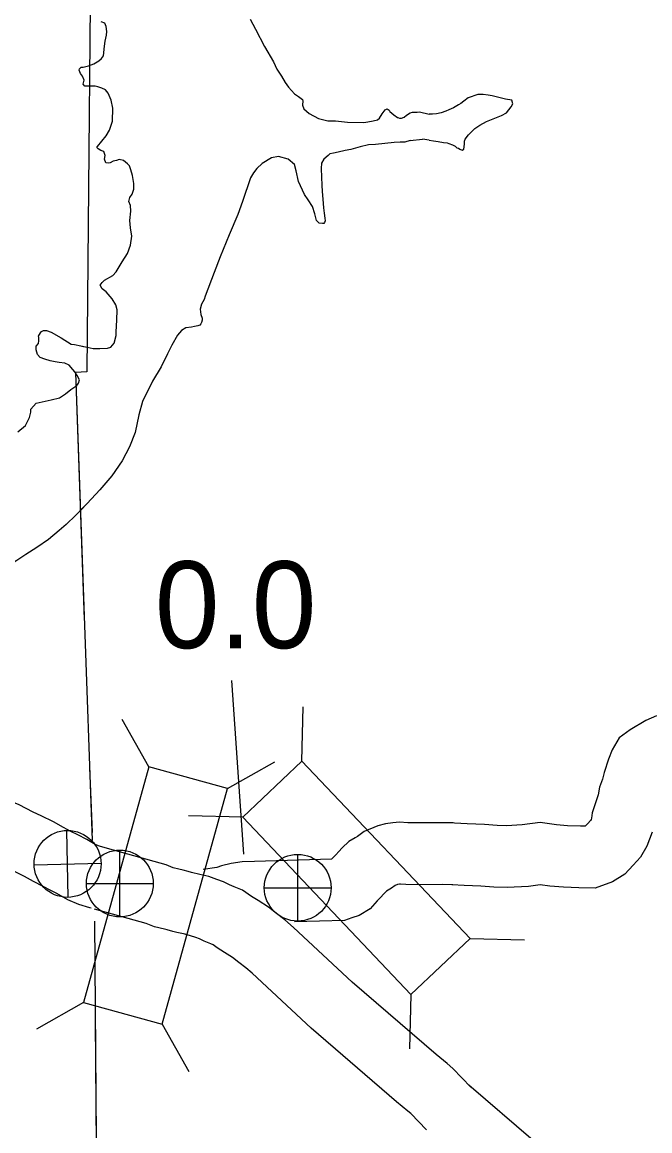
# Model space of a CAD drawing. Extents: x -939622 to -934245, y 1383184 to 1385301.
# Drawn here: x -935090.33 to -935081.19, y 1384321.09 to 1384337.25 of the extents above; entities that cross this region are included whole.
import ezdxf

# ---------------------------------------------------------------- set-up
doc = ezdxf.new("R2010")
doc.units = 0
for name, color, linetype in [('Level 10', 7, 'Continuous'), ('Level 11', 7, 'Continuous'), ('Level 2', 7, 'Continuous'), ('Level 20', 7, 'Continuous'), ('Level 25', 7, 'Continuous'), ('Level 26', 7, 'Continuous'), ('Level 9', 7, 'Continuous')]:
    doc.layers.add(name, color=color, linetype=linetype)

msp = doc.modelspace()

# ---------------------------------------------------------------- linework, layer by layer
at = {"layer": 'Level 10'}
for points in [[(-935089.249, 1384325.256), (-935089.271, 1384325.265), (-935089.393, 1384325.336), (-935089.522, 1384325.403), (-935089.624, 1384325.453), (-935089.733, 1384325.51), (-935089.877, 1384325.593), (-935090.059, 1384325.683), (-935090.174, 1384325.737), (-935090.381, 1384325.843), (-935090.554, 1384325.914), (-935090.746, 1384326.01), (-935090.969, 1384326.063), (-935091.204, 1384326.087), (-935091.322, 1384326.083), (-935091.494, 1384326.091)], [(-935089.327, 1384324.335), (-935089.346, 1384324.34), (-935089.51, 1384324.391), (-935089.668, 1384324.455), (-935089.828, 1384324.548), (-935089.926, 1384324.599), (-935090.031, 1384324.65), (-935090.168, 1384324.722), (-935090.3, 1384324.798), (-935090.449, 1384324.871), (-935090.572, 1384324.929), (-935090.757, 1384325.025), (-935090.925, 1384325.093), (-935091.057, 1384325.159), (-935091.12, 1384325.174), (-935091.234, 1384325.186), (-935091.562, 1384325.174)]]:
    msp.add_lwpolyline(points, dxfattribs=at)
at = {"layer": 'Level 11'}
for points in [[(-935081.087, 1384327.138), (-935081.242, 1384327.07), (-935081.473, 1384326.934), (-935081.632, 1384326.818), (-935081.733, 1384326.642), (-935081.786, 1384326.51), (-935081.853, 1384326.311), (-935081.877, 1384326.217), (-935081.918, 1384326.098), (-935081.94, 1384325.989), (-935082.026, 1384325.724), (-935082.034, 1384325.649), (-935082.042, 1384325.627), (-935082.049, 1384325.615), (-935082.09, 1384325.571), (-935082.126, 1384325.532), (-935082.132, 1384325.53), (-935082.198, 1384325.53), (-935082.386, 1384325.538), (-935082.544, 1384325.551), (-935082.785, 1384325.586), (-935083.044, 1384325.548), (-935083.273, 1384325.536), (-935083.412, 1384325.542), (-935083.596, 1384325.553), (-935083.846, 1384325.567), (-935084.034, 1384325.576), (-935084.176, 1384325.581)], [(-935084.05, 1384325.577), (-935084.715, 1384325.58), (-935084.836, 1384325.587), (-935084.929, 1384325.579), (-935085.04, 1384325.565), (-935085.15, 1384325.535), (-935085.347, 1384325.453), (-935085.446, 1384325.379), (-935085.479, 1384325.36), (-935085.571, 1384325.307), (-935085.668, 1384325.214), (-935085.72, 1384325.163), (-935085.763, 1384325.114), (-935085.813, 1384325.066), (-935085.825, 1384325.052), (-935086.947, 1384325.018), (-935087.129, 1384325.011), (-935087.288, 1384324.986), (-935087.43, 1384324.954), (-935087.498, 1384324.929), (-935087.694, 1384324.898)], [(-935087.747, 1384324.828), (-935087.866, 1384324.857), (-935087.913, 1384324.868), (-935087.986, 1384324.889), (-935088.049, 1384324.905), (-935088.132, 1384324.924), (-935088.235, 1384324.967), (-935089.093, 1384325.204), (-935089.209, 1384325.24), (-935089.271, 1384325.265), (-935089.332, 1384325.3)], [(-935081.152, 1384325.441), (-935081.227, 1384325.237), (-935081.322, 1384325.078), (-935081.427, 1384324.961), (-935081.551, 1384324.829), (-935081.728, 1384324.718), (-935081.98, 1384324.629), (-935082.22, 1384324.63), (-935082.442, 1384324.639), (-935082.645, 1384324.657), (-935082.784, 1384324.676), (-935082.956, 1384324.652), (-935083.267, 1384324.635), (-935083.459, 1384324.643), (-935083.649, 1384324.655), (-935083.892, 1384324.668), (-935084.071, 1384324.677), (-935084.206, 1384324.681)], [(-935083.794, 1384321.727), (-935084.056, 1384321.999), (-935084.138, 1384322.068), (-935084.3, 1384322.201), (-935085.524, 1384323.255), (-935086.38, 1384324.054), (-935086.507, 1384324.165), (-935086.627, 1384324.255), (-935086.744, 1384324.348), (-935086.895, 1384324.445), (-935086.991, 1384324.507), (-935087.123, 1384324.598), (-935087.242, 1384324.645), (-935087.314, 1384324.676), (-935087.401, 1384324.717), (-935087.497, 1384324.752), (-935087.616, 1384324.796), (-935087.746, 1384324.828)], [(-935084.055, 1384324.677), (-935084.742, 1384324.681), (-935084.82, 1384324.685), (-935084.834, 1384324.683), (-935084.862, 1384324.68), (-935084.898, 1384324.665), (-935084.951, 1384324.626), (-935085.026, 1384324.583), (-935085.039, 1384324.57), (-935085.063, 1384324.546), (-935085.113, 1384324.489), (-935085.161, 1384324.444), (-935085.261, 1384324.327), (-935085.42, 1384324.226), (-935085.529, 1384324.193), (-935085.636, 1384324.157), (-935086.365, 1384324.135)], [(-935087.961, 1384323.954), (-935088.078, 1384323.982), (-935088.14, 1384323.997), (-935088.219, 1384324.02), (-935088.26, 1384324.03), (-935088.407, 1384324.063), (-935088.529, 1384324.114), (-935089.279, 1384324.322)], [(-935084.443, 1384321.103), (-935084.671, 1384321.34), (-935084.714, 1384321.376), (-935084.88, 1384321.513), (-935086.124, 1384322.585), (-935086.984, 1384323.386), (-935087.074, 1384323.466), (-935087.177, 1384323.542), (-935087.27, 1384323.616), (-935087.383, 1384323.689), (-935087.49, 1384323.759), (-935087.55, 1384323.799), (-935087.583, 1384323.813), (-935087.682, 1384323.855), (-935087.748, 1384323.886), (-935087.804, 1384323.906), (-935087.88, 1384323.934), (-935087.962, 1384323.954)], [(-935081.948, 1384320.139), (-935083.825, 1384321.756)]]:
    msp.add_lwpolyline(points, dxfattribs=at)
at = {"layer": 'Level 2'}
for points in [[(-935089.324, 1384356.183), (-935089.279, 1384348.149), (-935089.319, 1384340.2), (-935089.391, 1384332.155), (-935089.559, 1384332.143), (-935089.312, 1384325.322)], [(-935089.324, 1384356.183), (-935089.279, 1384348.149), (-935089.319, 1384340.2), (-935089.391, 1384332.155), (-935089.559, 1384332.143), (-935089.429, 1384328.545)], [(-935089.351, 1384326.387), (-935089.316, 1384325.438)], [(-935089.28, 1384324.145), (-935089.221, 1384316.574), (-935089.094, 1384308.513), (-935089.091, 1384307.686)], [(-935089.269, 1384322.694), (-935089.221, 1384316.574), (-935089.094, 1384308.513), (-935089.091, 1384307.686)]]:
    msp.add_lwpolyline(points, dxfattribs=at)
at = {"layer": 'Level 20'}
for p, q in [((-935086.258, 1384326.48), (-935086.237, 1384327.272)), ((-935088.488, 1384326.396), (-935088.878, 1384327.085)), ((-935087.343, 1384326.079), (-935086.654, 1384326.47)), ((-935087.119, 1384325.662), (-935087.911, 1384325.683)), ((-935083.805, 1384323.894), (-935083.013, 1384323.873)), ((-935084.667, 1384323.077), (-935084.688, 1384322.285)), ((-935089.439, 1384322.961), (-935090.128, 1384322.571)), ((-935088.294, 1384322.644), (-935087.903, 1384321.955))]:
    msp.add_line(p, q, dxfattribs=at)
for points in [[(-935087.119, 1384325.662), (-935084.667, 1384323.077), (-935083.805, 1384323.894), (-935086.258, 1384326.48)], [(-935088.488, 1384326.396), (-935089.439, 1384322.961), (-935088.294, 1384322.644), (-935087.343, 1384326.079)]]:
    msp.add_lwpolyline(points, close=True, dxfattribs=at)
at = {"layer": 'Level 25'}
msp.add_line((-935087.284, 1384327.656), (-935087.107, 1384325.121), dxfattribs=at)
at = {"layer": 'Level 26'}
for p, q in [((-935089.662, 1384324.492), (-935089.684, 1384325.469)), ((-935088.911, 1384324.207), (-935088.911, 1384325.182)), ((-935090.161, 1384324.969), (-935089.185, 1384324.992)), ((-935086.318, 1384324.145), (-935086.318, 1384325.12)), ((-935089.399, 1384324.694), (-935088.424, 1384324.694)), ((-935086.806, 1384324.633), (-935085.831, 1384324.633))]:
    msp.add_line(p, q, dxfattribs=at)
for centre, radius in [((-935089.673, 1384324.981), 0.488), ((-935088.911, 1384324.694), 0.487), ((-935086.318, 1384324.633), 0.487)]:
    msp.add_circle(centre, radius, dxfattribs=at)
at = {"layer": 'Level 9'}
for points in [[(-935089.018, 1384335.811), (-935089.012, 1384336), (-935089.037, 1384336.117), (-935089.08, 1384336.22), (-935089.121, 1384336.267), (-935089.173, 1384336.292), (-935089.234, 1384336.311), (-935089.273, 1384336.322), (-935089.309, 1384336.32), (-935089.378, 1384336.318), (-935089.387, 1384336.318), (-935089.423, 1384336.322), (-935089.445, 1384336.349), (-935089.433, 1384336.409), (-935089.453, 1384336.466), (-935089.484, 1384336.507), (-935089.504, 1384336.554), (-935089.499, 1384336.575), (-935089.475, 1384336.597), (-935089.445, 1384336.595), (-935089.368, 1384336.616), (-935089.288, 1384336.646), (-935089.217, 1384336.691), (-935089.176, 1384336.722), (-935089.148, 1384336.762), (-935089.135, 1384336.901), (-935089.125, 1384336.974), (-935089.105, 1384337.065), (-935089.103, 1384337.116), (-935089.109, 1384337.191), (-935089.132, 1384337.238), (-935089.181, 1384337.26)], [(-935087.009, 1384337.295), (-935086.932, 1384337.151), (-935086.803, 1384336.9), (-935086.672, 1384336.676), (-935086.623, 1384336.569), (-935086.556, 1384336.466), (-935086.499, 1384336.375), (-935086.454, 1384336.308), (-935086.363, 1384336.206), (-935086.308, 1384336.171), (-935086.246, 1384336.126), (-935086.245, 1384336.105), (-935086.246, 1384336.044), (-935086.229, 1384335.991), (-935086.152, 1384335.921), (-935086.014, 1384335.851), (-935085.881, 1384335.817), (-935085.766, 1384335.815), (-935085.591, 1384335.797), (-935085.354, 1384335.79), (-935085.294, 1384335.799), (-935085.219, 1384335.813), (-935085.157, 1384335.83), (-935085.125, 1384335.856), (-935085.085, 1384335.917), (-935085.045, 1384335.976), (-935085.012, 1384335.992), (-935084.985, 1384335.972), (-935084.975, 1384335.951), (-935084.916, 1384335.902), (-935084.861, 1384335.865), (-935084.86, 1384335.862), (-935084.833, 1384335.854), (-935084.803, 1384335.855), (-935084.768, 1384335.868), (-935084.733, 1384335.897), (-935084.68, 1384335.929), (-935084.644, 1384335.939), (-935084.602, 1384335.94), (-935084.584, 1384335.941), (-935084.575, 1384335.941), (-935084.542, 1384335.946), (-935084.403, 1384335.912)], [(-935084.403, 1384335.531), (-935084.337, 1384335.524), (-935084.27, 1384335.514), (-935084.192, 1384335.501), (-935084.141, 1384335.494), (-935084.113, 1384335.486), (-935084.062, 1384335.466), (-935084.025, 1384335.447), (-935083.997, 1384335.423), (-935083.976, 1384335.418), (-935083.957, 1384335.404), (-935083.921, 1384335.387), (-935083.897, 1384335.403), (-935083.888, 1384335.475), (-935083.886, 1384335.517), (-935083.878, 1384335.547), (-935083.826, 1384335.609), (-935083.735, 1384335.702), (-935083.665, 1384335.753), (-935083.567, 1384335.804), (-935083.443, 1384335.853), (-935083.345, 1384335.892), (-935083.274, 1384335.933), (-935083.205, 1384336.02), (-935083.182, 1384336.063), (-935083.199, 1384336.116), (-935083.289, 1384336.131), (-935083.426, 1384336.163), (-935083.483, 1384336.179), (-935083.541, 1384336.189), (-935083.616, 1384336.199), (-935083.694, 1384336.2), (-935083.834, 1384336.15), (-935083.898, 1384336.1), (-935083.939, 1384336.066), (-935083.972, 1384336.046), (-935084.049, 1384336.005), (-935084.117, 1384335.973), (-935084.158, 1384335.956), (-935084.229, 1384335.93), (-935084.295, 1384335.916), (-935084.352, 1384335.911), (-935084.391, 1384335.91), (-935084.403, 1384335.912)], [(-935089.465, 1384332.53), (-935089.389, 1384332.513), (-935089.301, 1384332.495), (-935089.205, 1384332.493), (-935089.091, 1384332.5), (-935089.044, 1384332.517), (-935088.995, 1384332.572), (-935088.963, 1384332.685), (-935088.964, 1384332.733), (-935088.962, 1384332.826), (-935088.956, 1384332.908), (-935088.949, 1384333.058), (-935088.967, 1384333.13), (-935089.024, 1384333.221), (-935089.112, 1384333.32), (-935089.167, 1384333.363), (-935089.196, 1384333.419), (-935089.168, 1384333.459), (-935089.133, 1384333.491), (-935089.012, 1384333.561), (-935088.966, 1384333.611), (-935088.878, 1384333.761), (-935088.798, 1384333.882), (-935088.757, 1384334.003), (-935088.738, 1384334.133), (-935088.757, 1384334.256), (-935088.767, 1384334.364), (-935088.751, 1384334.497), (-935088.754, 1384334.578), (-935088.78, 1384334.637), (-935088.764, 1384334.698), (-935088.733, 1384334.744), (-935088.708, 1384334.817), (-935088.708, 1384334.901), (-935088.728, 1384335.018), (-935088.752, 1384335.101), (-935088.772, 1384335.158), (-935088.797, 1384335.19), (-935088.859, 1384335.236), (-935088.919, 1384335.249), (-935088.961, 1384335.238), (-935089.006, 1384335.225), (-935089.053, 1384335.202), (-935089.083, 1384335.198), (-935089.116, 1384335.203), (-935089.133, 1384335.256), (-935089.126, 1384335.31), (-935089.143, 1384335.367), (-935089.189, 1384335.383), (-935089.225, 1384335.406), (-935089.244, 1384335.424), (-935089.236, 1384335.442), (-935089.109, 1384335.597), (-935089.064, 1384335.677), (-935089.018, 1384335.811)], [(-935084.677, 1384335.526), (-935084.755, 1384335.505), (-935084.824, 1384335.505), (-935084.911, 1384335.499), (-935085.048, 1384335.482), (-935085.186, 1384335.472), (-935085.288, 1384335.465), (-935085.407, 1384335.434), (-935085.544, 1384335.396), (-935085.625, 1384335.381), (-935085.729, 1384335.356), (-935085.798, 1384335.345), (-935085.848, 1384335.334), (-935085.874, 1384335.309), (-935085.939, 1384335.258), (-935085.97, 1384335.197), (-935085.976, 1384335.119), (-935085.971, 1384334.993), (-935085.967, 1384334.875), (-935085.961, 1384334.782), (-935085.954, 1384334.671), (-935085.94, 1384334.546), (-935085.934, 1384334.468), (-935085.923, 1384334.396), (-935085.918, 1384334.357), (-935085.927, 1384334.332), (-935085.938, 1384334.32), (-935085.959, 1384334.316), (-935086.007, 1384334.321), (-935086.042, 1384334.364), (-935086.069, 1384334.46), (-935086.103, 1384334.567), (-935086.164, 1384334.661), (-935086.218, 1384334.743), (-935086.309, 1384334.932), (-935086.341, 1384335.085), (-935086.363, 1384335.18), (-935086.458, 1384335.255), (-935086.598, 1384335.295), (-935086.702, 1384335.273), (-935086.838, 1384335.193), (-935086.916, 1384335.121), (-935086.962, 1384335.057), (-935087.008, 1384334.983), (-935087.124, 1384334.639), (-935087.193, 1384334.45), (-935087.317, 1384334.154), (-935087.447, 1384333.83), (-935087.535, 1384333.602), (-935087.667, 1384333.26), (-935087.68, 1384333.209), (-935087.72, 1384333.144), (-935087.741, 1384333.071), (-935087.73, 1384332.993), (-935087.713, 1384332.937), (-935087.711, 1384332.907), (-935087.719, 1384332.873), (-935087.728, 1384332.855), (-935087.745, 1384332.836), (-935087.772, 1384332.826), (-935087.822, 1384332.816), (-935087.867, 1384332.808), (-935087.948, 1384332.796), (-935088.013, 1384332.758), (-935088.07, 1384332.689), (-935088.152, 1384332.545), (-935088.217, 1384332.417), (-935088.309, 1384332.227), (-935088.434, 1384332.021), (-935088.58, 1384331.724), (-935088.633, 1384331.527), (-935088.69, 1384331.272), (-935088.772, 1384331.062), (-935088.876, 1384330.856), (-935089.028, 1384330.641), (-935089.203, 1384330.433), (-935089.389, 1384330.234), (-935089.479, 1384330.138)], [(-935084.677, 1384335.526), (-935084.497, 1384335.548)], [(-935084.403, 1384335.531), (-935084.497, 1384335.548)], [(-935090.4, 1384331.28), (-935090.286, 1384331.375), (-935090.227, 1384331.488), (-935090.209, 1384331.567), (-935090.21, 1384331.609), (-935090.129, 1384331.699), (-935089.912, 1384331.749), (-935089.792, 1384331.777), (-935089.704, 1384331.834), (-935089.625, 1384331.897), (-935089.54, 1384331.955), (-935089.512, 1384331.989), (-935089.498, 1384332.037), (-935089.531, 1384332.102), (-935089.569, 1384332.155), (-935089.597, 1384332.19), (-935089.65, 1384332.251), (-935089.711, 1384332.282), (-935089.796, 1384332.291), (-935089.853, 1384332.301), (-935089.929, 1384332.317), (-935090.005, 1384332.341), (-935090.072, 1384332.363), (-935090.113, 1384332.406), (-935090.133, 1384332.475), (-935090.129, 1384332.529), (-935090.097, 1384332.566), (-935090.09, 1384332.606), (-935090.094, 1384332.654), (-935090.095, 1384332.675), (-935090.067, 1384332.724), (-935090.055, 1384332.742), (-935090.023, 1384332.758), (-935089.978, 1384332.76), (-935089.914, 1384332.732), (-935089.767, 1384332.65), (-935089.622, 1384332.559), (-935089.574, 1384332.555), (-935089.389, 1384332.513), (-935089.386, 1384332.513)], [(-935089.434, 1384330.186), (-935089.551, 1384330.063), (-935089.693, 1384329.931), (-935089.795, 1384329.843), (-935089.953, 1384329.711), (-935090.12, 1384329.594), (-935090.279, 1384329.492), (-935090.411, 1384329.403), (-935090.51, 1384329.34), (-935090.594, 1384329.316), (-935090.641, 1384329.284), (-935090.74, 1384329.196), (-935090.795, 1384329.137), (-935090.862, 1384329.093), (-935090.937, 1384329.075), (-935090.94, 1384329.075), (-935090.942, 1384329.153), (-935090.899, 1384329.284), (-935090.884, 1384329.363), (-935090.89, 1384329.462), (-935090.946, 1384329.58), (-935091.064, 1384329.693), (-935091.186, 1384329.734)]]:
    msp.add_lwpolyline(points, dxfattribs=at)

# ---------------------------------------------------------------- texts
at = {"layer": 'Level 25'}
msp.add_text('0.0', height=1.2672, dxfattribs=at).set_placement((-935088.401, 1384328.126))

doc.saveas('drawing.dxf')
